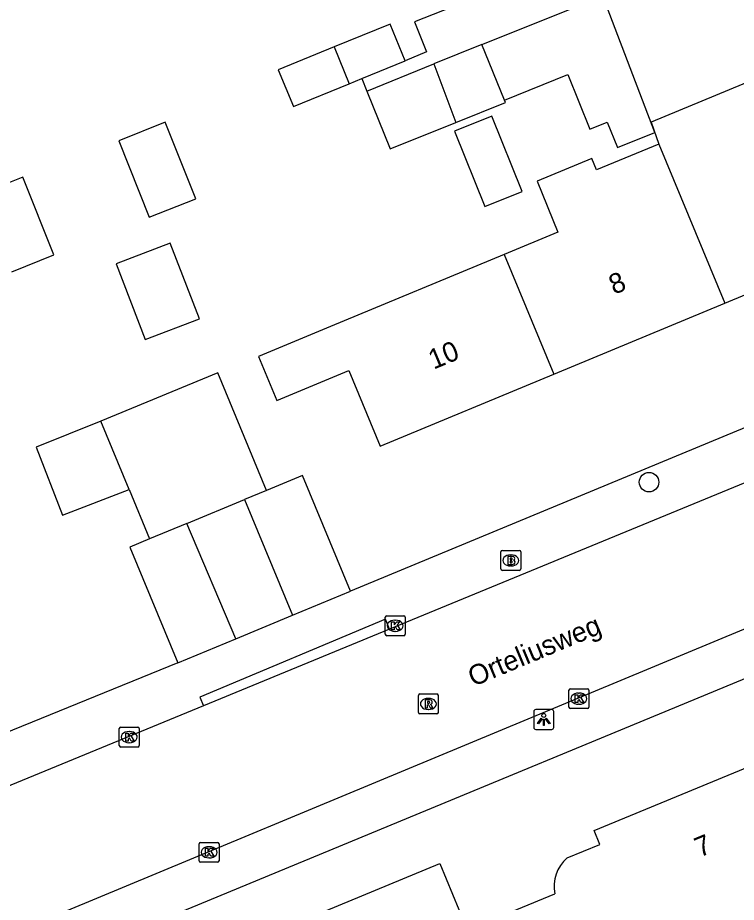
# Model space of a CAD drawing. Extents: x 162990 to 165007, y 383433 to 384336.
# Drawn here: x 163902.75 to 163938.82, y 383907.76 to 383952.2 of the extents above; entities that cross this region are included whole.
import ezdxf

# ---------------------------------------------------------------- set-up
doc = ezdxf.new("R2010")
doc.units = 0
for name, color, linetype in [('IMGEO_Boom', 7, 'Continuous'), ('IMGEO_Brandkraan', 7, 'Continuous'), ('IMGEO_Kolk', 7, 'Continuous'), ('IMGEO_Lichtpunt', 7, 'Continuous'), ('IMGEO_Openbare_ruimte_label', 7, 'Continuous'), ('IMGEO_Pand', 7, 'Continuous'), ('IMGEO_Pand_nummerreeks', 7, 'Continuous'), ('IMGEO_Rijbaan_lokaal_open', 7, 'Continuous'), ('IMGEO_Rioolput', 7, 'Continuous'), ('IMGEO_Voetpad_open', 7, 'Continuous')]:
    doc.layers.add(name, color=color, linetype=linetype)

msp = doc.modelspace()

# ---------------------------------------------------------------- linework, layer by layer
at = {"layer": 'IMGEO_Boom'}
msp.add_circle((163934.436, 383928.867), 0.489, dxfattribs=at)
at = {"layer": 'IMGEO_Brandkraan'}
for p, q in [((163926.998, 383924.509), (163926.998, 383925.361)), ((163927.073, 383925.435), (163927.925, 383925.435)), ((163927.486, 383925.215), (163927.511, 383925.215)), ((163927.999, 383925.361), (163927.999, 383924.509)), ((163927.509, 383924.655), (163927.484, 383924.655)), ((163927.925, 383924.435), (163927.073, 383924.435))]:
    msp.add_line(p, q, dxfattribs=at)
for points in [[(163926.998, 383924.509), (163926.998, 383925.361)], [(163927.073, 383925.435), (163927.925, 383925.435)], [(163927.346, 383925.135), (163927.346, 383924.735), (163927.559, 383924.735)], [(163927.577, 383925.135), (163927.346, 383925.135)], [(163927.525, 383925.054), (163927.471, 383925.054), (163927.471, 383924.978)], [(163927.999, 383925.361), (163927.999, 383924.509)], [(163927.471, 383924.978), (163927.524, 383924.978)], [(163927.533, 383924.902), (163927.471, 383924.902), (163927.471, 383924.821)], [(163927.471, 383924.821), (163927.533, 383924.821)], [(163927.925, 383924.435), (163927.073, 383924.435)]]:
    msp.add_lwpolyline(points, dxfattribs=at)
for centre, radius, start, end in [((163927.075, 383925.359), 0.0765, 91.552, 178.448), ((163927.075, 383925.359), 0.0765, 91.552, 178.448), ((163927.526, 383925.016), 0.0379, 267.8285, 90.9355), ((163927.581, 383924.99), 0.145, 59.4692, 91.5367), ((163927.606, 383925.037), 0.0922, 285.5137, 58.1501), ((163927.923, 383925.359), 0.0765, 1.552, 88.448), ((163927.923, 383925.359), 0.0765, 1.552, 88.448), ((163927.534, 383924.861), 0.0404, 269.8759, 90.5077), ((163927.565, 383924.986), 0.251, 268.6676, 293.5347), ((163927.611, 383924.845), 0.105, 301.3115, 78.989), ((163927.075, 383924.511), 0.0765, 181.552, 268.448), ((163927.075, 383924.511), 0.0765, 181.552, 268.448), ((163927.923, 383924.511), 0.0765, 271.552, 358.448), ((163927.923, 383924.511), 0.0765, 271.552, 358.448)]:
    msp.add_arc(centre, radius, start, end, dxfattribs=at)
for centre, major_axis, ratio, start_param, end_param in [((163927.485, 383924.935), (-0.387, 0.002), 0.722429, 4.712389, 7.853982), ((163927.51, 383924.935), (-0.39, 0.002), 0.717154, 1.570796, 4.712389)]:
    msp.add_ellipse(centre, major_axis=major_axis, ratio=ratio, start_param=start_param, end_param=end_param, dxfattribs=at)
at = {"layer": 'IMGEO_Kolk'}
for p, q in [((163921.196, 383921.225), (163921.196, 383922.077)), ((163921.271, 383922.151), (163922.123, 383922.151)), ((163922.197, 383922.077), (163922.197, 383921.225)), ((163921.684, 383921.931), (163921.709, 383921.931)), ((163922.123, 383921.151), (163921.271, 383921.151)), ((163921.707, 383921.371), (163921.682, 383921.371)), ((163930.414, 383917.564), (163930.414, 383918.416)), ((163930.489, 383918.49), (163931.341, 383918.49)), ((163931.415, 383918.416), (163931.415, 383917.564)), ((163930.902, 383918.27), (163930.927, 383918.27)), ((163930.925, 383917.71), (163930.9, 383917.71)), ((163931.341, 383917.49), (163930.489, 383917.49)), ((163907.846, 383915.633), (163907.846, 383916.485)), ((163907.921, 383916.559), (163908.773, 383916.559)), ((163908.334, 383916.339), (163908.359, 383916.339)), ((163908.847, 383916.485), (163908.847, 383915.633)), ((163908.357, 383915.779), (163908.332, 383915.779)), ((163908.773, 383915.559), (163907.921, 383915.559)), ((163911.852, 383909.847), (163911.852, 383910.699)), ((163911.927, 383910.773), (163912.779, 383910.773)), ((163912.34, 383910.553), (163912.365, 383910.553)), ((163912.853, 383910.699), (163912.853, 383909.847)), ((163912.363, 383909.993), (163912.338, 383909.993)), ((163912.779, 383909.773), (163911.927, 383909.773))]:
    msp.add_line(p, q, dxfattribs=at)
for points in [[(163921.196, 383921.225), (163921.196, 383922.077)], [(163921.271, 383922.151), (163922.123, 383922.151)], [(163922.197, 383922.077), (163922.197, 383921.225)], [(163921.517, 383921.851), (163921.64, 383921.851), (163921.64, 383921.7), (163921.77, 383921.851), (163921.934, 383921.851), (163921.788, 383921.7), (163921.941, 383921.451), (163921.789, 383921.451), (163921.704, 383921.615), (163921.64, 383921.548), (163921.64, 383921.451), (163921.517, 383921.451), (163921.517, 383921.851)], [(163922.123, 383921.151), (163921.271, 383921.151)], [(163930.414, 383917.564), (163930.414, 383918.416)], [(163930.489, 383918.49), (163931.341, 383918.49)], [(163931.415, 383918.416), (163931.415, 383917.564)], [(163930.735, 383918.19), (163930.858, 383918.19), (163930.858, 383918.039), (163930.988, 383918.19), (163931.152, 383918.19), (163931.006, 383918.039), (163931.159, 383917.79), (163931.007, 383917.79), (163930.922, 383917.954), (163930.858, 383917.887), (163930.858, 383917.79), (163930.735, 383917.79), (163930.735, 383918.19)], [(163931.341, 383917.49), (163930.489, 383917.49)], [(163907.846, 383915.633), (163907.846, 383916.485)], [(163907.921, 383916.559), (163908.773, 383916.559)], [(163908.167, 383916.259), (163908.29, 383916.259), (163908.29, 383916.108), (163908.42, 383916.259), (163908.584, 383916.259), (163908.438, 383916.108), (163908.591, 383915.859), (163908.439, 383915.859), (163908.354, 383916.023), (163908.29, 383915.956), (163908.29, 383915.859), (163908.167, 383915.859), (163908.167, 383916.259)], [(163908.847, 383916.485), (163908.847, 383915.633)], [(163908.773, 383915.559), (163907.921, 383915.559)], [(163911.852, 383909.847), (163911.852, 383910.699)], [(163911.927, 383910.773), (163912.779, 383910.773)], [(163912.173, 383910.473), (163912.296, 383910.473), (163912.296, 383910.322), (163912.426, 383910.473), (163912.59, 383910.473), (163912.444, 383910.322), (163912.597, 383910.073), (163912.445, 383910.073), (163912.36, 383910.237), (163912.296, 383910.17), (163912.296, 383910.073), (163912.173, 383910.073), (163912.173, 383910.473)], [(163912.853, 383910.699), (163912.853, 383909.847)], [(163912.779, 383909.773), (163911.927, 383909.773)]]:
    msp.add_lwpolyline(points, dxfattribs=at)
for centre, start, end in [((163921.273, 383922.075), 91.552, 178.448), ((163921.273, 383922.075), 91.552, 178.448), ((163922.121, 383922.075), 1.552, 88.448), ((163922.121, 383922.075), 1.552, 88.448), ((163921.273, 383921.227), 181.552, 268.448), ((163921.273, 383921.227), 181.552, 268.448), ((163922.121, 383921.227), 271.552, 358.448), ((163922.121, 383921.227), 271.552, 358.448), ((163930.491, 383918.414), 91.552, 178.448), ((163930.491, 383918.414), 91.552, 178.448), ((163931.339, 383918.414), 1.552, 88.448), ((163931.339, 383918.414), 1.552, 88.448), ((163930.491, 383917.566), 181.552, 268.448), ((163930.491, 383917.566), 181.552, 268.448), ((163931.339, 383917.566), 271.552, 358.448), ((163931.339, 383917.566), 271.552, 358.448), ((163907.923, 383916.483), 91.552, 178.448), ((163907.923, 383916.483), 91.552, 178.448), ((163908.771, 383916.483), 1.552, 88.448), ((163908.771, 383916.483), 1.552, 88.448), ((163907.923, 383915.635), 181.552, 268.448), ((163907.923, 383915.635), 181.552, 268.448), ((163908.771, 383915.635), 271.552, 358.448), ((163908.771, 383915.635), 271.552, 358.448), ((163911.929, 383910.697), 91.552, 178.448), ((163911.929, 383910.697), 91.552, 178.448), ((163912.777, 383910.697), 1.552, 88.448), ((163912.777, 383910.697), 1.552, 88.448), ((163911.929, 383909.849), 181.552, 268.448), ((163911.929, 383909.849), 181.552, 268.448), ((163912.777, 383909.849), 271.552, 358.448), ((163912.777, 383909.849), 271.552, 358.448)]:
    msp.add_arc(centre, 0.0765, start, end, dxfattribs=at)
for centre, major_axis, ratio, start_param, end_param in [((163921.683, 383921.651), (-0.387, 0.002), 0.722429, 4.712389, 7.853982), ((163921.708, 383921.651), (-0.39, 0.002), 0.717154, 1.570796, 4.712389), ((163930.901, 383917.99), (-0.387, 0.002), 0.722429, 4.712389, 7.853982), ((163930.926, 383917.99), (-0.39, 0.002), 0.717154, 1.570796, 4.712389), ((163908.333, 383916.059), (-0.387, 0.002), 0.722429, 4.712389, 7.853982), ((163908.358, 383916.059), (-0.39, 0.002), 0.717154, 1.570796, 4.712389), ((163912.339, 383910.273), (-0.387, 0.002), 0.722429, 4.712389, 7.853982), ((163912.364, 383910.273), (-0.39, 0.002), 0.717154, 1.570796, 4.712389)]:
    msp.add_ellipse(centre, major_axis=major_axis, ratio=ratio, start_param=start_param, end_param=end_param, dxfattribs=at)
at = {"layer": 'IMGEO_Lichtpunt'}
for p, q in [((163928.655, 383917.349), (163928.655, 383916.542)), ((163928.655, 383917.349), (163928.655, 383916.542)), ((163929.557, 383917.444), (163928.749, 383917.444)), ((163929.557, 383917.444), (163928.749, 383917.444)), ((163929.651, 383916.542), (163929.651, 383917.349)), ((163929.651, 383916.542), (163929.651, 383917.349)), ((163928.749, 383916.448), (163929.557, 383916.448)), ((163928.749, 383916.448), (163929.557, 383916.448))]:
    msp.add_line(p, q, dxfattribs=at)
for points in [[(163929.029, 383917.013), (163929.068, 383916.985), (163928.88, 383916.723), (163928.842, 383916.75), (163929.029, 383917.013)], [(163929.131, 383916.965), (163929.178, 383916.965), (163929.178, 383916.643), (163929.131, 383916.643), (163929.131, 383916.965)], [(163929.241, 383916.985), (163929.279, 383917.012), (163929.466, 383916.75), (163929.427, 383916.722), (163929.241, 383916.985)]]:
    msp.add_lwpolyline(points, dxfattribs=at)
msp.add_circle((163929.154, 383917.147), 0.0994, dxfattribs=at)
for centre, start, end in [((163928.749, 383917.349), 90, 180), ((163928.749, 383917.349), 90, 180), ((163929.557, 383917.349), 0, 90), ((163929.557, 383917.349), 0, 90), ((163928.749, 383916.542), 180, 270), ((163928.749, 383916.542), 180, 270), ((163929.557, 383916.542), 270, 0), ((163929.557, 383916.542), 270, 360)]:
    msp.add_arc(centre, 0.0946, start, end, dxfattribs=at)
at = {"layer": 'IMGEO_Pand'}
for points in [[(163926.052, 383950.847), (163932.12, 383953.298)], [(163927.179, 383948.054), (163930.362, 383949.34), (163931.472, 383946.594), (163932.336, 383946.943), (163932.848, 383945.674), (163934.725, 383946.432), (163932.12, 383953.298)], [(163922.194, 383950.028), (163921.435, 383951.879), (163918.625, 383950.731)], [(163926.052, 383950.847), (163923.641, 383949.873)], [(163927.179, 383948.054), (163926.052, 383950.847)], [(163918.625, 383950.731), (163915.814, 383949.583), (163916.595, 383947.733), (163919.382, 383948.876)], [(163918.625, 383950.731), (163919.382, 383948.876)], [(163944.361, 383947.342), (163943.055, 383950.486), (163934.549, 383946.958), (163934.921, 383945.85)], [(163920.019, 383949.136), (163922.194, 383950.028)], [(163920.274, 383948.514), (163923.641, 383949.873)], [(163923.641, 383949.873), (163924.733, 383946.928)], [(163919.382, 383948.876), (163920.019, 383949.136)], [(163920.274, 383948.514), (163921.45, 383945.603), (163924.733, 383946.928)], [(163924.733, 383946.928), (163927.227, 383947.935), (163927.179, 383948.054)], [(163907.826, 383946.021), (163909.352, 383942.176), (163911.683, 383943.102), (163910.156, 383946.946), (163907.826, 383946.021)], [(163926.196, 383942.718), (163928.07, 383943.474), (163926.545, 383947.256), (163924.67, 383946.499), (163926.196, 383942.718)], [(163934.921, 383945.85), (163931.805, 383944.556), (163931.569, 383945.125), (163928.821, 383943.984), (163929.854, 383941.424), (163927.165, 383940.307)], [(163934.921, 383945.85), (163938.242, 383937.855)], [(163902.447, 383939.436), (163904.566, 383940.278), (163903.011, 383944.19), (163900.893, 383943.349)], [(163938.242, 383937.855), (163946.821, 383941.418)], [(163910.407, 383940.871), (163907.69, 383939.827), (163909.148, 383936.034), (163911.865, 383937.078), (163910.407, 383940.871)], [(163927.165, 383940.307), (163918.45, 383936.689), (163914.83, 383935.186), (163915.75, 383932.969), (163919.371, 383934.472), (163920.948, 383930.674), (163929.662, 383934.293)], [(163927.165, 383940.307), (163929.662, 383934.293)], [(163929.662, 383934.293), (163938.242, 383937.855)], [(163915.238, 383928.452), (163912.786, 383934.359), (163906.917, 383931.923)], [(163906.917, 383931.923), (163903.673, 383930.627), (163904.998, 383927.211), (163908.336, 383928.506)], [(163908.336, 383928.506), (163906.917, 383931.923)], [(163919.451, 383923.393), (163917.039, 383929.2), (163915.238, 383928.452)], [(163908.336, 383928.506), (163909.37, 383926.015)], [(163915.238, 383928.452), (163914.124, 383927.989)], [(163911.233, 383926.789), (163914.124, 383927.989)], [(163914.124, 383927.989), (163916.535, 383922.182)], [(163911.233, 383926.789), (163909.37, 383926.015)], [(163913.691, 383921.002), (163911.233, 383926.789)], [(163909.37, 383926.015), (163908.371, 383925.6), (163910.782, 383919.794)], [(163916.535, 383922.182), (163919.451, 383923.393)], [(163913.691, 383921.002), (163916.535, 383922.182)], [(163910.782, 383919.794), (163913.691, 383921.002)], [(163930.32, 383909.987), (163931.964, 383910.668), (163931.677, 383911.36), (163940.224, 383914.899)], [(163918.161, 383907.311), (163923.936, 383909.702), (163927.44, 383901.238), (163921.666, 383898.847)], [(163942.69, 383908.945), (163944.168, 383905.374), (163941.778, 383904.385), (163933.11, 383900.797), (163935.075, 383896.047), (163931.249, 383894.463), (163928.082, 383902.114), (163926.17, 383906.733), (163929.7, 383908.194)]]:
    msp.add_lwpolyline(points, dxfattribs=at)
msp.add_arc((163931.55, 383908.558), 1.885, 130.7192, 191.1311, dxfattribs=at)
at = {"layer": 'IMGEO_Rijbaan_lokaal_open'}
for points in [[(163925.95, 383953.303), (163922.658, 383951.989), (163923.258, 383950.477), (163922.194, 383950.028)], [(163920.019, 383949.136), (163920.274, 383948.514)], [(163971.509, 383942.128), (163921.411, 383921.486)], [(163892.691, 383902.14), (163982.692, 383939.577)], [(163921.411, 383921.486), (163912.068, 383917.637)], [(163912.068, 383917.637), (163890.075, 383908.575)]]:
    msp.add_lwpolyline(points, dxfattribs=at)
at = {"layer": 'IMGEO_Rioolput'}
for p, q in [((163922.859, 383917.301), (163922.859, 383918.153)), ((163922.934, 383918.227), (163923.786, 383918.227)), ((163923.347, 383918.007), (163923.372, 383918.007)), ((163923.86, 383918.153), (163923.86, 383917.301)), ((163923.786, 383917.227), (163922.934, 383917.227)), ((163923.37, 383917.447), (163923.345, 383917.447))]:
    msp.add_line(p, q, dxfattribs=at)
for points in [[(163922.859, 383917.301), (163922.859, 383918.153)], [(163922.934, 383918.227), (163923.786, 383918.227)], [(163923.86, 383918.153), (163923.86, 383917.301)], [(163923.448, 383917.925), (163923.196, 383917.927), (163923.196, 383917.527)], [(163923.196, 383917.527), (163923.32, 383917.527), (163923.32, 383917.689), (163923.331, 383917.689)], [(163923.374, 383917.846), (163923.32, 383917.846), (163923.32, 383917.765)], [(163923.32, 383917.765), (163923.372, 383917.765)], [(163923.378, 383917.66), (163923.449, 383917.527), (163923.589, 383917.527), (163923.524, 383917.653)], [(163923.786, 383917.227), (163922.934, 383917.227)]]:
    msp.add_lwpolyline(points, dxfattribs=at)
for centre, radius, start, end in [((163922.936, 383918.151), 0.0765, 91.552, 178.448), ((163922.936, 383918.151), 0.0765, 91.552, 178.448), ((163923.784, 383918.151), 0.0765, 1.552, 88.448), ((163923.784, 383918.151), 0.0765, 1.552, 88.448), ((163923.33, 383917.636), 0.0533, 26.0293, 88.6989), ((163923.356, 383917.954), 0.19, 274.7715, 282.9687), ((163923.38, 383917.75), 0.0964, 77.0061, 93.1865), ((163923.394, 383917.807), 0.0378, 276.6634, 79.6772), ((163923.447, 383917.815), 0.109, 350.3612, 89.416), ((163923.445, 383917.815), 0.112, 277.5842, 350.9817), ((163923.429, 383917.6), 0.108, 29.5134, 73.7905), ((163922.936, 383917.303), 0.0765, 181.552, 268.448), ((163922.936, 383917.303), 0.0765, 181.552, 268.448), ((163923.784, 383917.303), 0.0765, 271.552, 358.448), ((163923.784, 383917.303), 0.0765, 271.552, 358.448)]:
    msp.add_arc(centre, radius, start, end, dxfattribs=at)
for centre, major_axis, ratio, start_param, end_param in [((163923.346, 383917.727), (-0.387, 0.002), 0.722429, 4.712389, 7.853982), ((163923.371, 383917.727), (-0.39, 0.002), 0.717154, 1.570796, 4.712389)]:
    msp.add_ellipse(centre, major_axis=major_axis, ratio=ratio, start_param=start_param, end_param=end_param, dxfattribs=at)
at = {"layer": 'IMGEO_Voetpad_open'}
for points in [[(163973.469, 383945.794), (163919.451, 383923.393)], [(163964.512, 383929.456), (163893.635, 383900.12)], [(163921.411, 383921.486), (163921.205, 383921.984), (163911.892, 383918.062), (163912.068, 383917.637)], [(163910.782, 383919.794), (163900.656, 383915.672)]]:
    msp.add_lwpolyline(points, dxfattribs=at)

# ---------------------------------------------------------------- texts
at = {"layer": 'IMGEO_Openbare_ruimte_label'}
msp.add_text('Orteliusweg', height=1, rotation=22.6419, dxfattribs=at).set_placement((163925.612, 383918.581))
at = {"layer": 'IMGEO_Pand_nummerreeks'}
for s, rotation, p in [('8', 22.5516, (163932.681, 383938.274)), ('10', 22.5516, (163923.621, 383934.514)), ('7', 22.4925, (163936.981, 383910.005))]:
    msp.add_text(s, height=1, rotation=rotation, dxfattribs=at).set_placement(p)

doc.saveas('drawing.dxf')
